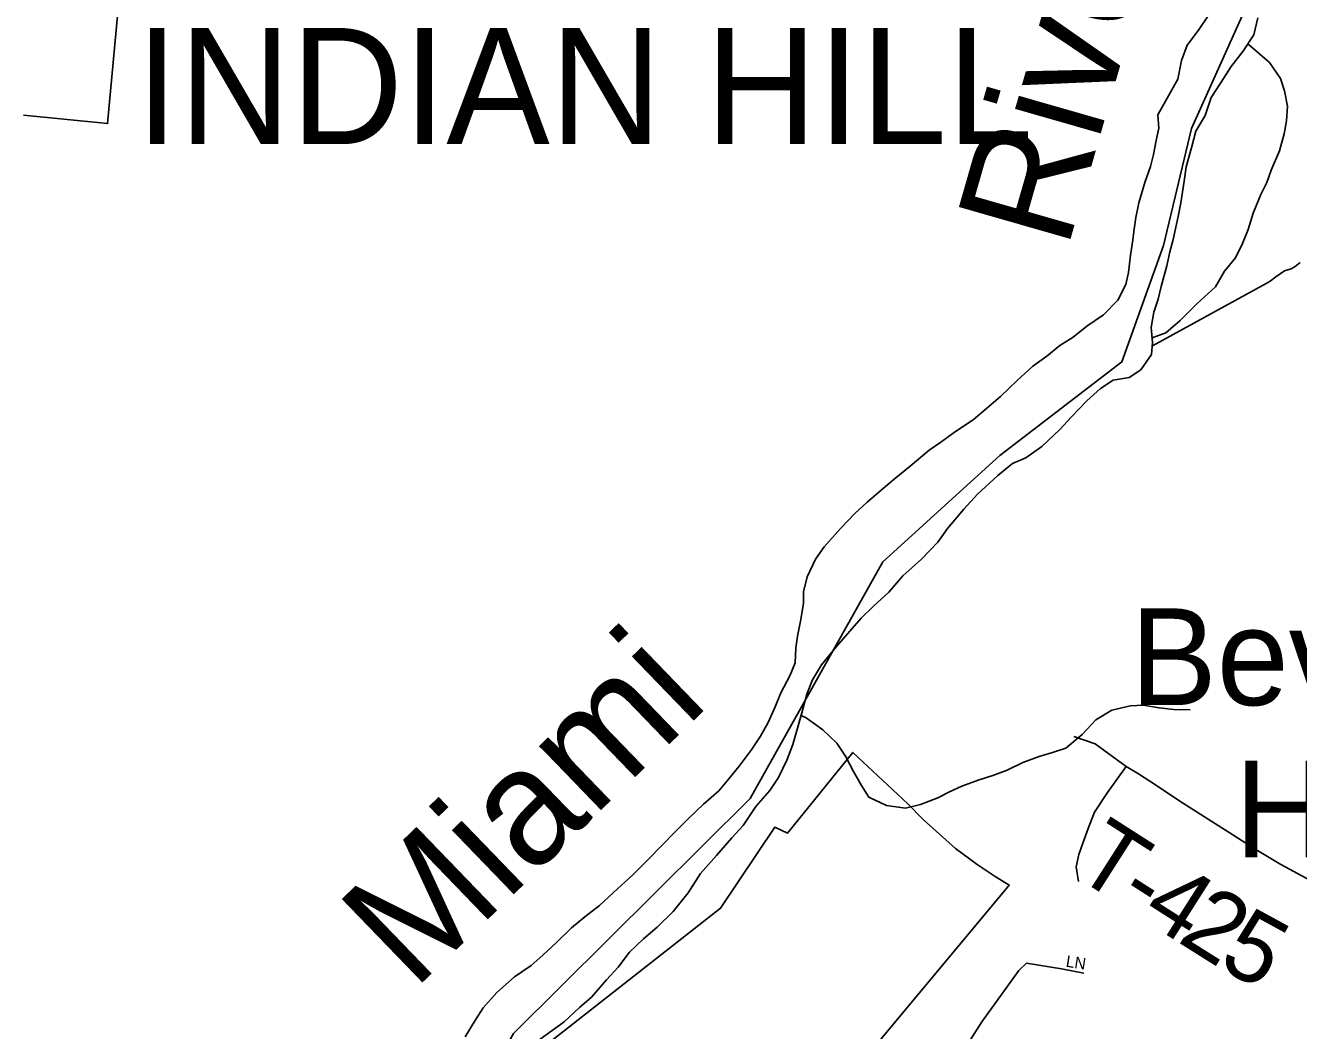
# Model space of a CAD drawing. Extents: x 1310247 to 1664935, y 235267 to 584339.
# Drawn here: x 1459925 to 1465406, y 437902 to 442230 of the extents above; entities that cross this region are included whole.
import ezdxf

# ---------------------------------------------------------------- set-up
doc = ezdxf.new("R2010")
doc.units = 0
for name, color, linetype in [('GM_X_Adjacent_County', 7, 'Continuous'), ('GM_X_Corporation', 7, 'Continuous'), ('GM_X_Corporation_Text', 7, 'Continuous'), ('GM_X_County', 7, 'Continuous'), ('GM_X_Major_River', 7, 'Continuous'), ('GM_X_Major_River_Text', 7, 'Continuous'), ('GM_X_Minor_River', 7, 'Continuous'), ('GM_X_Township', 7, 'Continuous'), ('GM_X_Township_Road', 7, 'Continuous'), ('GM_X_Township_Road_Text', 7, 'Continuous'), ('GM_X_Township_Subdivision', 7, 'Continuous'), ('GM_X_Township_Subdivision_Text', 7, 'Continuous'), ('GM_X_Unincorporated_Text', 7, 'Continuous')]:
    doc.layers.add(name, color=color, linetype=linetype)

msp = doc.modelspace()

# ---------------------------------------------------------------- linework, layer by layer
at = {"layer": 'GM_X_Adjacent_County'}
msp.add_lwpolyline([(1465175.4, 442299.8), (1464944.6, 441786.2), (1464824.1, 441282.6), (1464645.5, 440781), (1464119.6, 440377.7), (1463615.7, 439920.3), (1463045.7, 438901.2), (1462026, 437890), (1461743, 437388.5), (1461654.7, 437170), (1461536.3, 436876.9), (1461484.1, 436361.2), (1461697, 435855.6), (1461416, 435342), (1460914.1, 435061.1), (1460410.2, 434870.5), (1459904.4, 434382.9)], dxfattribs=at)
at = {"layer": 'GM_X_Corporation'}
for points in [[(1460354.3, 442627.7), (1460278.4, 441807.3), (1459916.4, 441843.2)], [(1462005.1, 437713.3), (1462917.6, 438428.7), (1463151.9, 438778.3), (1463206.1, 438752.3), (1463487.1, 439099.3), (1463724.1, 438878.4), (1463789.1, 438811.2), (1463928.8, 438685.4), (1464022.1, 438616.4), (1464099.6, 438565.1), (1464160.5, 438528.6), (1463343.4, 437548)]]:
    msp.add_lwpolyline(points, dxfattribs=at)
at = {"layer": 'GM_X_County'}
msp.add_lwpolyline([(1459904.4, 434382.9), (1460410.2, 434870.5), (1460914.1, 435061.1), (1461416, 435342), (1461697, 435855.6), (1461484.1, 436361.2), (1461536.3, 436876.9), (1461654.7, 437170), (1461743, 437388.5), (1462026, 437890), (1463045.7, 438901.2), (1463615.7, 439920.3), (1464119.6, 440377.7), (1464645.5, 440781), (1464824.1, 441282.6), (1464944.6, 441786.2), (1465175.4, 442299.8)], dxfattribs=at)
at = {"layer": 'GM_X_Major_River'}
for points in [[(1463783.3, 439931.8), (1463853.1, 440004.6), (1463894.4, 440064), (1463964.4, 440146.9), (1464023.9, 440211.9), (1464111.9, 440292.4), (1464175.1, 440343.3), (1464231.8, 440368.2), (1464301, 440416.9), (1464378.7, 440489.6), (1464428, 440544.8), (1464493.7, 440613.7), (1464552.9, 440666.7), (1464607.8, 440701.7), (1464676.2, 440714.3), (1464727.1, 440747.4), (1464772.6, 440812.7), (1464777.7, 440864.8), (1464771.1, 440929.2), (1464782.6, 440995.2), (1464801.8, 441051), (1464815, 441104.9), (1464839, 441194.8), (1464852.3, 441254.7), (1464865.6, 441308.6), (1464887.7, 441406.5), (1464899.1, 441466.5), (1464913.1, 441558.6), (1464922.5, 441620.6), (1464946.4, 441708.5), (1464963.9, 441774.3), (1465003.4, 441841.8), (1465029.2, 441919.5), (1465072.7, 441984.9), (1465116.3, 442052.3), (1465165.8, 442117.5), (1465213.4, 442188.8), (1465231.1, 442262.7)], [(1465016.8, 442271.1), (1464975.4, 442209.8), (1464925.8, 442144.5), (1464902.4, 442078.8), (1464886.6, 441998.8), (1464799.8, 441845.3)], [(1464799.8, 441845.3), (1464803.8, 441787.7), (1464792.6, 441733.7), (1464781.3, 441673.7), (1464768.2, 441621.8), (1464744.6, 441554), (1464718.7, 441466.2), (1464705.2, 441402.3), (1464698.1, 441352.2), (1464690.9, 441296.2), (1464681.7, 441240.1), (1464674, 441166), (1464662.9, 441114.1), (1464627.3, 441046.5), (1464565.8, 440983.6), (1464494.6, 440934.9), (1464435.5, 440887.9), (1464378.6, 440850.9), (1464321.5, 440806), (1464262.4, 440763), (1464194.9, 440700.2), (1464123.2, 440631.4), (1464072.2, 440588.3), (1464004.8, 440531.5), (1463929.6, 440480.8), (1463866.5, 440435.9), (1463815.6, 440400.9), (1463733.9, 440332.3), (1463664.5, 440275.5), (1463599.2, 440220.6), (1463548.2, 440177.5), (1463497, 440130.4), (1463433.4, 440063.5), (1463363.6, 439984.6), (1463326.3, 439931.2), (1463290.6, 439855.7), (1463275.2, 439791.7), (1463274.1, 439741.6), (1463262.6, 439671.5), (1463249, 439599.6), (1463241.9, 439549.5), (1463238.5, 439485.4), (1463215.2, 439429.6), (1463177.6, 439356.1), (1463152.2, 439296.5), (1463122.7, 439228.8), (1463089.3, 439169.3), (1463049.9, 439109.9), (1462998.3, 439040.7), (1462953, 438985.4), (1462909.8, 438934.1), (1462844.5, 438877.3), (1462778.9, 438814.4), (1462727.7, 438763.2), (1462660.1, 438694.4), (1462608.8, 438641.2), (1462541.2, 438574.4), (1462457.3, 438495.8), (1462396, 438440.9), (1462332.8, 438392), (1462275.7, 438345), (1462212.2, 438282.1), (1462152.9, 438227.1), (1462101.8, 438182), (1462030.6, 438133.3), (1461955, 438066.6), (1461895.4, 437999.6), (1461862.2, 437948.1), (1461818.5, 437874.7)], [(1462114.5, 437846.5), (1462244.9, 437940.2), (1462310.3, 438001), (1462361.4, 438046.2), (1462427.2, 438121.1), (1462476.4, 438174.3), (1462525.9, 438239.5), (1462585.3, 438296.5), (1462644.5, 438347.5), (1462714.1, 438414.3), (1462778, 438495.2), (1462831.9, 438578.4), (1462899.8, 438655.3), (1462965.6, 438732.2), (1463014.8, 438785.4), (1463068.7, 438866.6), (1463130.3, 438935.6), (1463167.6, 438991), (1463203.3, 439066.6), (1463228.9, 439134.3), (1463246.2, 439194.2), (1463267.9, 439270), (1463289.6, 439349.8), (1463313, 439411.6), (1463352.5, 439477), (1463416.4, 439556), (1463473.9, 439621), (1463523.3, 439678.2), (1463576.5, 439729.3), (1463642, 439790.2), (1463701.6, 439859.2), (1463783.3, 439931.8)]]:
    msp.add_lwpolyline(points, dxfattribs=at)
at = {"layer": 'GM_X_Minor_River'}
for points in [[(1464775.1, 440884.5), (1464834.4, 440906.3), (1464895.6, 440959.3), (1464969.3, 441032.1), (1465049, 441104.8), (1465086.5, 441172.3), (1465133.8, 441229.6), (1465165.1, 441291.2), (1465188.4, 441350.9), (1465209.9, 441420.8), (1465243.7, 441502.4), (1465268.8, 441554.1), (1465287.9, 441605.9), (1465323.7, 441689.5), (1465343.3, 441763.4), (1465354.5, 441819.3), (1465357.7, 441881.5), (1465345.1, 441948), (1465328.1, 442000.5), (1465281.4, 442069.6), (1465187.7, 442150.3)], [(1464776.4, 440850.8), (1465265.8, 441118.9), (1465284, 441128.5), (1465308.6, 441147.8), (1465345.3, 441172.9), (1465373.6, 441182.2), (1465391.9, 441191.7), (1465412.4, 441209.2)], [(1463264.5, 439258.1), (1463286.3, 439248.7), (1463357.4, 439197.1), (1463418.4, 439139.8), (1463455.4, 439082.8), (1463490.1, 439017.9), (1463525, 438957.1), (1463556, 438906.3), (1463631.5, 438870.7), (1463713.5, 438859.1), (1463778, 438875.9), (1463852.8, 438904.5), (1463905.5, 438931.6), (1463956.1, 438954.7), (1464026.8, 438979.4), (1464093.5, 439002.2), (1464152, 439023.1), (1464218.9, 439055.9), (1464289.6, 439082.6), (1464346.1, 439099.6), (1464404.7, 439118.5), (1464474.1, 439177.4), (1464533.5, 439240.4), (1464602.5, 439281.2), (1464683.1, 439299.7), (1464737.3, 439302.7), (1464805.3, 439291.3), (1464869.3, 439284), (1464939.5, 439282.7)]]:
    msp.add_lwpolyline(points, dxfattribs=at)
at = {"layer": 'GM_X_Township'}
msp.add_lwpolyline([(1465175.4, 442299.8), (1464944.6, 441786.2), (1464824.1, 441282.6), (1464645.5, 440781), (1464119.6, 440377.7), (1463615.7, 439920.3), (1463045.7, 438901.2), (1462026, 437890), (1461743, 437388.5), (1461654.7, 437170), (1461536.3, 436876.9), (1461484.1, 436361.2), (1461697, 435855.6), (1461416, 435342), (1460914.1, 435061.1), (1460410.2, 434870.5), (1459904.4, 434382.9)], dxfattribs=at)
at = {"layer": 'GM_X_Township_Road'}
for points in [[(1465831.1, 438376.3), (1465439.2, 438557.6), (1465330.2, 438616.6), (1465214.1, 438686.3), (1465106.8, 438754.2), (1464894.2, 438890), (1464790.5, 438959.7), (1464717.2, 439007.9), (1464663.6, 439038.3), (1464529.6, 439136.6), (1464438.5, 439168.8)], [(1464663.6, 439038.3), (1464583.7, 438926.8), (1464527.8, 438841.7), (1464500.3, 438772.1), (1464476.9, 438708.4), (1464459.9, 438660.6), (1464448.7, 438606.7), (1464458.1, 438543.3)]]:
    msp.add_lwpolyline(points, dxfattribs=at)
at = {"layer": 'GM_X_Township_Subdivision'}
msp.add_lwpolyline([(1463244.1, 437197.4), (1463403.7, 437319.3), (1463512.6, 437406.3), (1463595.3, 437462.9), (1463757.8, 437603.7), (1463895.7, 437756), (1463982.7, 437844.6), (1464042.3, 437939.3), (1464201, 438160.3), (1464234, 438191.6), (1464385.5, 438167.8), (1464481.7, 438149.7)], dxfattribs=at)

# ---------------------------------------------------------------- texts
at = {"layer": 'GM_X_Corporation_Text'}
msp.add_text('INDIAN HILL', height=500, rotation=0, dxfattribs=at).set_placement((1460399.4, 441718.8))
at = {"layer": 'GM_X_Major_River_Text'}
for s, height, rotation, p in [('River', 499.9, 74.001, (1464409, 441257.5)), ('Miami', 499.87, 43.9949, (1461594.6, 438070.8))]:
    msp.add_text(s, height=height, rotation=rotation, dxfattribs=at).set_placement(p)
at = {"layer": 'GM_X_Township_Road_Text'}
for s, rotation, p in [('T', 327.3845, (1464427.4, 438575.9)), ('-', 327.4107, (1464616.5, 438454.9)), ('4', 327.5006, (1464720.7, 438388.2)), ('2', 327.8313, (1464878.2, 438287.9)), ('5', 331.3848, (1465052.1, 438179.3))]:
    msp.add_text(s, height=300, rotation=rotation, dxfattribs=at).set_placement(p)
at = {"layer": 'GM_X_Township_Subdivision_Text'}
msp.add_text('LN', height=50, rotation=351.0327, dxfattribs=at).set_placement((1464401.7, 438177.2))
at = {"layer": 'GM_X_Unincorporated_Text'}
for s, p in [('Beverly', (1464681.8, 439303.1)), ('Hills', (1465130.6, 438647.5))]:
    msp.add_text(s, height=417, rotation=0, dxfattribs=at).set_placement(p)

doc.saveas('drawing.dxf')
